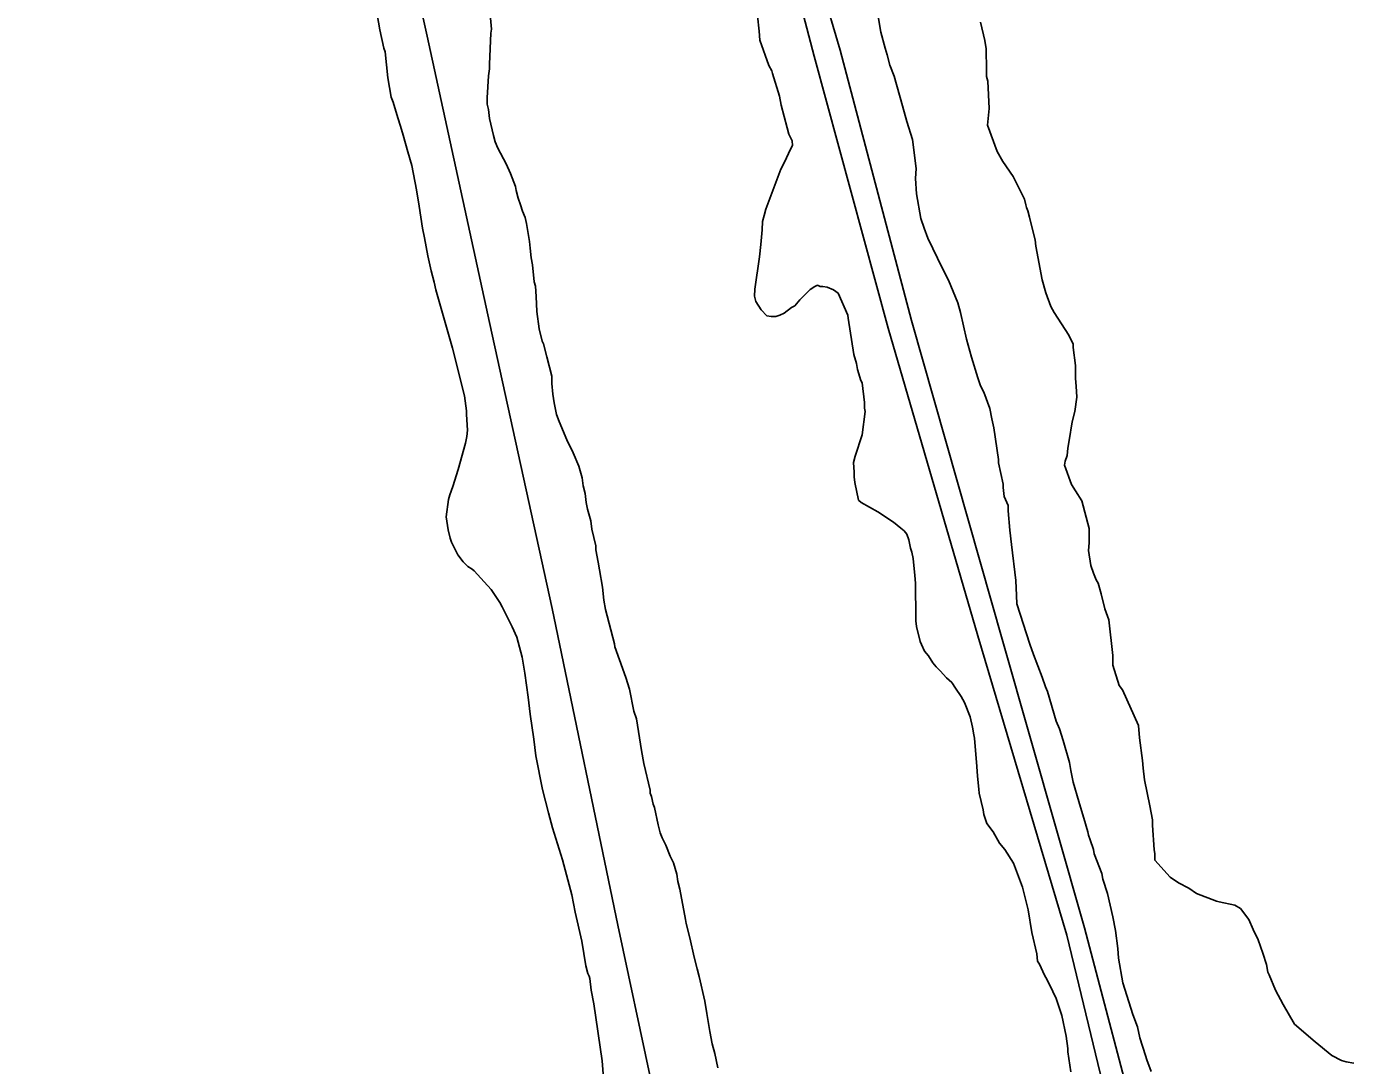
# Model space of a CAD drawing. Extents: x 3715084 to 3753216, y 488173 to 513963.
# Drawn here: x 3726871 to 3727983, y 494392 to 495265 of the extents above; entities that cross this region are included whole.
import ezdxf

# ---------------------------------------------------------------- set-up
doc = ezdxf.new("R2010")
doc.units = 0
for name, color, linetype in [('V-ROAD-CNTR', 7, 'Continuous'), ('V-SITE-VEGE', 7, 'Continuous'), ('V-TOPO-SHOR', 7, 'Continuous')]:
    doc.layers.add(name, color=color, linetype=linetype)

msp = doc.modelspace()

# ---------------------------------------------------------------- linework, layer by layer
at = {"layer": 'V-ROAD-CNTR'}
msp.add_lwpolyline([(3726871.4, 496781), (3726904.3, 496584.6), (3726955.1, 496339), (3727024.2, 496066.6), (3727087.3, 495796.6), (3727148.2, 495527.5), (3727208.2, 495257.1), (3727260.7, 495016.4), (3727313.3, 494776), (3727368.5, 494509.6), (3727424.1, 494249.5), (3727486.6, 493988.9), (3727545.1, 493708), (3727547.5, 493693.2)], dxfattribs=at)
at = {"layer": 'V-SITE-VEGE'}
for p, q in [((3727166.1, 495275.4), (3727168.4, 495262.3)), ((3727262.3, 495262.9), (3727261.3, 495275.4)), ((3727485.8, 495274.3), (3727487.3, 495261.2)), ((3727589.6, 495260.6), (3727587, 495275.3)), ((3727673.4, 495268.8), (3727677.1, 495253.5)), ((3727168.4, 495262.3), (3727171.7, 495247.1)), ((3727260.5, 495233.5), (3727261.8, 495259.6)), ((3727261.8, 495259.6), (3727262.3, 495262.9)), ((3727487.3, 495261.2), (3727487.8, 495253.6)), ((3727593.3, 495247), (3727589.6, 495260.6)), ((3727171.7, 495247.1), (3727172.8, 495243.9)), ((3727487.8, 495253.6), (3727495.3, 495232.3)), ((3727594.9, 495241.5), (3727593.3, 495247)), ((3727677.1, 495253.5), (3727678.1, 495246.4)), ((3727678.1, 495246.4), (3727678.5, 495228.5)), ((3727172.8, 495243.9), (3727175.2, 495222.2)), ((3727260.5, 495229.7), (3727260.5, 495233.5)), ((3727597, 495232.8), (3727594.9, 495241.5)), ((3727175.2, 495222.2), (3727178, 495205.9)), ((3727258.7, 495205.3), (3727259.9, 495223.8)), ((3727259.9, 495223.8), (3727260.5, 495229.7)), ((3727495.3, 495232.3), (3727498, 495228)), ((3727498, 495228), (3727498.5, 495225.8)), ((3727498.5, 495225.8), (3727504.3, 495206.7)), ((3727600.8, 495223.5), (3727597, 495232.8)), ((3727607.7, 495198.5), (3727600.8, 495223.5)), ((3727678.5, 495228.5), (3727678.5, 495223.1)), ((3727678.5, 495223.1), (3727679.6, 495219.3)), ((3727679.6, 495219.3), (3727680.5, 495196.4)), ((3727178, 495205.9), (3727179.7, 495201.5)), ((3727179.7, 495201.5), (3727183.6, 495188.5)), ((3727258.6, 495199.9), (3727258.7, 495205.3)), ((3727259.7, 495195.5), (3727258.6, 495199.9)), ((3727504.3, 495206.7), (3727505.9, 495199.1)), ((3727183.6, 495188.5), (3727185.8, 495181.5)), ((3727260.7, 495187.9), (3727259.7, 495195.5)), ((3727505.9, 495199.1), (3727510.7, 495180.1)), ((3727611.4, 495185.4), (3727607.7, 495198.5)), ((3727680.5, 495196.4), (3727679.3, 495182.3)), ((3727185.8, 495181.5), (3727188, 495173.9)), ((3727263.9, 495173.7), (3727260.7, 495187.9)), ((3727510.7, 495180.1), (3727512.2, 495174.6)), ((3727616.2, 495170.2), (3727611.4, 495185.4)), ((3727679.3, 495182.3), (3727687.3, 495160)), ((3727188, 495173.9), (3727192, 495159.8)), ((3727265.4, 495168.3), (3727263.9, 495173.7)), ((3727267.6, 495162.8), (3727265.4, 495168.3)), ((3727512.2, 495174.6), (3727514.9, 495169.2)), ((3727514.9, 495169.2), (3727515.4, 495165.3)), ((3727619.2, 495145.7), (3727616.2, 495170.2)), ((3727192, 495159.8), (3727195.3, 495148.4)), ((3727274.5, 495149.7), (3727267.6, 495162.8)), ((3727513.8, 495162.6), (3727508.3, 495150.7)), ((3727515.4, 495165.3), (3727513.8, 495162.6)), ((3727687.3, 495160), (3727692.1, 495151.8)), ((3727195.3, 495148.4), (3727199.3, 495127.8)), ((3727278.3, 495141.6), (3727274.5, 495149.7)), ((3727505.5, 495145.3), (3727492.8, 495111.7)), ((3727508.3, 495150.7), (3727505.5, 495145.3)), ((3727618.6, 495137.5), (3727619.2, 495145.7)), ((3727692.1, 495151.8), (3727700.7, 495139.2)), ((3727282.6, 495130.7), (3727278.3, 495141.6)), ((3727619.6, 495124.5), (3727618.6, 495137.5)), ((3727700.7, 495139.2), (3727710.3, 495120.1)), ((3727199.3, 495127.8), (3727201.5, 495114.2)), ((3727283.1, 495127.4), (3727282.6, 495130.7)), ((3727284.7, 495120.9), (3727283.1, 495127.4)), ((3727623.3, 495103.8), (3727619.6, 495124.5)), ((3727201.5, 495114.2), (3727204.4, 495095.7)), ((3727286.8, 495115.4), (3727284.7, 495120.9)), ((3727288.4, 495110), (3727286.8, 495115.4)), ((3727492.8, 495111.7), (3727491.6, 495106.3)), ((3727710.3, 495120.1), (3727711.4, 495115.2)), ((3727711.4, 495115.2), (3727711.9, 495113)), ((3727711.9, 495113), (3727713, 495110.3)), ((3727290.5, 495104.5), (3727288.4, 495110)), ((3727291.6, 495099.6), (3727290.5, 495104.5)), ((3727294.2, 495084.4), (3727291.6, 495099.6)), ((3727490, 495101.4), (3727489.9, 495094.3)), ((3727491.6, 495106.3), (3727490, 495101.4)), ((3727625.9, 495095.6), (3727623.3, 495103.8)), ((3727713, 495110.3), (3727714.6, 495104.9)), ((3727714.6, 495104.9), (3727716.7, 495095.6)), ((3727204.4, 495095.7), (3727206.1, 495087.6)), ((3727489.9, 495094.3), (3727488.7, 495081.8)), ((3727629.1, 495087.4), (3727625.9, 495095.6)), ((3727716.7, 495095.6), (3727719.3, 495085.8)), ((3727206.1, 495087.6), (3727208.9, 495072.4)), ((3727294.7, 495078.9), (3727294.2, 495084.4)), ((3727295.7, 495070.8), (3727294.7, 495078.9)), ((3727488.7, 495081.8), (3727487.6, 495071.5)), ((3727641.4, 495061.8), (3727629.1, 495087.4)), ((3727719.3, 495085.8), (3727719.8, 495080.4)), ((3727719.8, 495080.4), (3727725.1, 495052.1)), ((3727208.9, 495072.4), (3727211.7, 495059.9)), ((3727296.7, 495064.8), (3727295.7, 495070.8)), ((3727487.6, 495071.5), (3727483.6, 495044.4)), ((3727211.7, 495059.9), (3727214, 495050.2)), ((3727298.3, 495050.6), (3727296.7, 495064.8)), ((3727646.3, 495052), (3727641.4, 495061.8)), ((3727214, 495050.2), (3727215.6, 495043.7)), ((3727299.3, 495046.8), (3727298.3, 495050.6)), ((3727299.8, 495038.1), (3727299.3, 495046.8)), ((3727483.6, 495044.4), (3727483.5, 495038.4)), ((3727521.5, 495035.4), (3727530.3, 495044)), ((3727530.3, 495044), (3727534.1, 495046.7)), ((3727534.1, 495046.7), (3727536.3, 495047.8)), ((3727536.3, 495047.8), (3727538.5, 495046.7)), ((3727538.5, 495046.7), (3727540.7, 495046.7)), ((3727540.7, 495046.7), (3727544.5, 495046.1)), ((3727544.5, 495046.1), (3727549.9, 495043.9)), ((3727654.3, 495032.9), (3727646.3, 495052)), ((3727725.1, 495052.1), (3727728.2, 495041.2)), ((3727215.6, 495043.7), (3727229.6, 494994.8)), ((3727300.3, 495025.6), (3727299.8, 495038.1)), ((3727483.5, 495038.4), (3727484.6, 495034)), ((3727484.6, 495034), (3727488.9, 495026.9)), ((3727517.2, 495030.5), (3727521.5, 495035.4)), ((3727549.9, 495043.9), (3727553.7, 495041.1)), ((3727553.7, 495041.1), (3727561.7, 495022.6)), ((3727656.4, 495024.7), (3727654.3, 495032.9)), ((3727728.2, 495041.2), (3727732.5, 495029.7)), ((3727302.3, 495010.9), (3727300.3, 495025.6)), ((3727488.9, 495026.9), (3727493.7, 495022)), ((3727493.7, 495022), (3727497.5, 495021.5)), ((3727501.3, 495021.4), (3727504.6, 495022.5)), ((3727504.6, 495022.5), (3727508.4, 495024.1)), ((3727508.4, 495024.1), (3727514.4, 495028.9)), ((3727514.4, 495028.9), (3727517.2, 495030.5)), ((3727561.7, 495022.6), (3727562.2, 495019.9)), ((3727661.7, 495002.4), (3727656.4, 495024.7)), ((3727732.5, 495029.7), (3727735.2, 495024.8)), ((3727735.2, 495024.8), (3727747.5, 495005.7)), ((3727305, 495000.6), (3727302.3, 495010.9)), ((3727497.5, 495021.5), (3727501.3, 495021.4)), ((3727562.2, 495019.9), (3727566.9, 494989.4)), ((3727306, 494998.4), (3727305, 495000.6)), ((3727665.9, 494987.2), (3727661.7, 495002.4)), ((3727747.5, 495005.7), (3727751.3, 494998.1)), ((3727229.6, 494994.8), (3727239.7, 494954.7)), ((3727308.7, 494987.5), (3727306, 494998.4)), ((3727566.9, 494989.4), (3727569, 494981.8)), ((3727751.3, 494998.1), (3727751.3, 494995.3)), ((3727751.3, 494995.3), (3727753.3, 494980.1)), ((3727312.9, 494971.2), (3727308.7, 494987.5)), ((3727569, 494981.8), (3727570, 494976.9)), ((3727671.2, 494969.7), (3727665.9, 494987.2)), ((3727753.3, 494980.1), (3727753.3, 494969.2)), ((3727312.9, 494965.2), (3727312.9, 494971.2)), ((3727570, 494976.9), (3727572.7, 494967.6)), ((3727572.7, 494967.6), (3727573.8, 494965.5)), ((3727673.3, 494963.2), (3727671.2, 494969.7)), ((3727753.3, 494969.2), (3727753.8, 494962.7)), ((3727313.9, 494956), (3727312.9, 494965.2)), ((3727314.9, 494948.9), (3727313.9, 494956)), ((3727573.8, 494965.5), (3727575.8, 494949.1)), ((3727676, 494957.7), (3727673.3, 494963.2)), ((3727681.3, 494944.1), (3727676, 494957.7)), ((3727753.8, 494962.7), (3727754.2, 494953.5)), ((3727239.7, 494954.7), (3727241.4, 494942.2)), ((3727317, 494939.1), (3727314.9, 494948.9)), ((3727575.8, 494949.1), (3727575.8, 494944.2)), ((3727575.8, 494944.2), (3727576.3, 494941.5)), ((3727682.9, 494935.4), (3727681.3, 494944.1)), ((3727754.2, 494953.5), (3727752.5, 494941.5)), ((3727241.4, 494942.2), (3727241.4, 494938.9)), ((3727241.4, 494938.9), (3727242.1, 494925.9)), ((3727319.1, 494933.1), (3727317, 494939.1)), ((3727325.6, 494917.8), (3727319.1, 494933.1)), ((3727576.3, 494941.5), (3727574, 494922)), ((3727684.5, 494927.8), (3727682.9, 494935.4)), ((3727750.3, 494932.8), (3727748, 494917.1)), ((3727752.5, 494941.5), (3727750.3, 494932.8)), ((3727242.1, 494925.9), (3727241.6, 494920.5)), ((3727574, 494922), (3727567.9, 494904.1)), ((3727688.6, 494901.1), (3727684.5, 494927.8)), ((3727240.5, 494915), (3727234.2, 494892.7)), ((3727241.6, 494920.5), (3727240.5, 494915)), ((3727330.9, 494906.9), (3727325.6, 494917.8)), ((3727746.8, 494910.6), (3727746.3, 494904.6)), ((3727748, 494917.1), (3727746.8, 494910.6)), ((3727335.7, 494895.5), (3727330.9, 494906.9)), ((3727567.9, 494904.1), (3727566.7, 494898.6)), ((3727688.6, 494898.4), (3727688.6, 494901.1)), ((3727744.6, 494899.7), (3727744, 494896.5)), ((3727746.3, 494904.6), (3727744.6, 494899.7)), ((3727234.2, 494892.7), (3727229.9, 494878.5)), ((3727338.4, 494885.7), (3727335.7, 494895.5)), ((3727566.7, 494898.6), (3727567.2, 494890.5)), ((3727567.2, 494890.5), (3727567.2, 494886.7)), ((3727692.3, 494880.4), (3727688.6, 494898.4)), ((3727744, 494896.5), (3727749.9, 494880.1)), ((3727229.9, 494878.5), (3727227.3, 494871.4)), ((3727339.4, 494879.1), (3727338.4, 494885.7)), ((3727341, 494872.6), (3727339.4, 494879.1)), ((3727567.2, 494886.7), (3727567.7, 494881.8)), ((3727567.7, 494881.8), (3727570.8, 494867.1)), ((3727692.3, 494877.7), (3727692.3, 494880.4)), ((3727693.3, 494870.1), (3727692.3, 494877.7)), ((3727749.9, 494880.1), (3727753.1, 494874.7)), ((3727226.2, 494867.6), (3727224.1, 494852.9)), ((3727227.3, 494871.4), (3727226.2, 494867.6)), ((3727342, 494865), (3727341, 494872.6)), ((3727570.8, 494867.1), (3727573, 494864.9)), ((3727696.5, 494862.5), (3727693.3, 494870.1)), ((3727753.1, 494874.7), (3727758.5, 494866.5)), ((3727758.5, 494866.5), (3727764.8, 494843.1)), ((3727343.1, 494859.5), (3727342, 494865)), ((3727345.7, 494849.7), (3727343.1, 494859.5)), ((3727573, 494864.9), (3727587.1, 494857.2)), ((3727587.1, 494857.2), (3727600.1, 494848.4)), ((3727696.5, 494858.1), (3727696.5, 494862.5)), ((3727698, 494841.8), (3727696.5, 494858.1)), ((3727224.1, 494852.9), (3727225.8, 494842.1)), ((3727346.7, 494842.7), (3727345.7, 494849.7)), ((3727600.1, 494848.4), (3727606.5, 494843.5)), ((3727225.8, 494842.1), (3727227.5, 494835)), ((3727227.5, 494835), (3727228.6, 494831.8)), ((3727349.9, 494828.5), (3727346.7, 494842.7)), ((3727606.5, 494843.5), (3727609.2, 494841.3)), ((3727609.2, 494841.3), (3727611.4, 494838.5)), ((3727611.4, 494838.5), (3727613, 494833.6)), ((3727613, 494833.6), (3727614.6, 494826.5)), ((3727699.5, 494829.8), (3727698, 494841.8)), ((3727764.8, 494843.1), (3727764.7, 494831.1)), ((3727228.6, 494831.8), (3727234.1, 494821)), ((3727349.9, 494825.2), (3727349.9, 494828.5)), ((3727352, 494814.9), (3727349.9, 494825.2)), ((3727614.6, 494826.5), (3727615.6, 494823.3)), ((3727615.6, 494823.3), (3727616.7, 494817.8)), ((3727703.1, 494799.4), (3727699.5, 494829.8)), ((3727764.7, 494831.1), (3727764.1, 494824.6)), ((3727764.1, 494824.6), (3727766.2, 494812.1)), ((3727234.1, 494821), (3727238.5, 494815)), ((3727238.5, 494815), (3727242.4, 494811.2)), ((3727242.4, 494811.2), (3727246.2, 494809.1)), ((3727353, 494808.4), (3727352, 494814.9)), ((3727616.7, 494817.8), (3727618.2, 494803.7)), ((3727766.2, 494812.1), (3727768.4, 494805.5)), ((3727246.2, 494809.1), (3727247.8, 494807.5)), ((3727247.8, 494807.5), (3727256.1, 494798.3)), ((3727355.6, 494793.7), (3727353, 494808.4)), ((3727618.2, 494803.7), (3727618.7, 494797.2)), ((3727768.4, 494805.5), (3727770.5, 494800.1)), ((3727770.5, 494800.1), (3727772.1, 494797.3)), ((3727256.1, 494798.3), (3727262.1, 494791.8)), ((3727262.1, 494791.8), (3727269.2, 494781)), ((3727356.6, 494782.8), (3727355.6, 494793.7)), ((3727618.7, 494797.2), (3727618.7, 494793.9)), ((3727618.7, 494793.9), (3727619.1, 494771.1)), ((3727703.5, 494786.9), (3727703.1, 494799.4)), ((3727772.1, 494797.3), (3727774.7, 494788.1)), ((3727269.2, 494781), (3727271.4, 494777.2)), ((3727358.2, 494775.2), (3727356.6, 494782.8)), ((3727704, 494779.8), (3727703.5, 494786.9)), ((3727714.7, 494746), (3727704, 494779.8)), ((3727774.7, 494788.1), (3727777.9, 494775.6)), ((3727271.4, 494777.2), (3727279.7, 494760.4)), ((3727365.6, 494746.3), (3727358.2, 494775.2)), ((3727619.1, 494771.1), (3727619, 494765.6)), ((3727777.9, 494775.6), (3727781.1, 494766.3)), ((3727781.1, 494766.3), (3727784.7, 494736.4)), ((3727279.7, 494760.4), (3727283.6, 494751.7)), ((3727619, 494765.6), (3727619.5, 494760.8)), ((3727619.5, 494760.8), (3727622.7, 494748.2)), ((3727283.6, 494751.7), (3727288.1, 494734.9)), ((3727366.1, 494743.6), (3727365.6, 494746.3)), ((3727622.7, 494748.2), (3727623.8, 494745.5)), ((3727623.8, 494745.5), (3727626.4, 494740)), ((3727717.9, 494737.3), (3727714.7, 494746)), ((3727288.1, 494734.9), (3727290.3, 494721.4)), ((3727369.8, 494732.7), (3727366.1, 494743.6)), ((3727626.4, 494740), (3727629.7, 494736.2)), ((3727629.7, 494736.2), (3727633.4, 494730.2)), ((3727725.3, 494718.2), (3727717.9, 494737.3)), ((3727784.7, 494736.4), (3727784.6, 494728.2)), ((3727375.2, 494718), (3727369.8, 494732.7)), ((3727633.4, 494730.2), (3727636.1, 494726.9)), ((3727636.1, 494726.9), (3727639.4, 494723.6)), ((3727639.4, 494723.6), (3727644.8, 494717.6)), ((3727784.6, 494728.2), (3727789.9, 494711.3)), ((3727290.3, 494721.4), (3727293.2, 494701.3)), ((3727378.4, 494708.2), (3727375.2, 494718)), ((3727644.8, 494717.6), (3727649.1, 494713.8)), ((3727649.1, 494713.8), (3727652.3, 494708.9)), ((3727728, 494710.1), (3727725.3, 494718.2)), ((3727789.9, 494711.3), (3727792.6, 494707.5)), ((3727293.2, 494701.3), (3727294.9, 494687.2)), ((3727382, 494689.7), (3727378.4, 494708.2)), ((3727652.3, 494708.9), (3727657.1, 494701.8)), ((3727657.1, 494701.8), (3727659.8, 494696.9)), ((3727729.6, 494706.2), (3727728, 494710.1)), ((3727737, 494681.2), (3727729.6, 494706.2)), ((3727792.6, 494707.5), (3727806, 494677.5)), ((3727384.2, 494683.1), (3727382, 494689.7)), ((3727659.8, 494696.9), (3727664.6, 494684.9)), ((3727294.9, 494687.2), (3727297.8, 494666)), ((3727388.3, 494656.5), (3727384.2, 494683.1)), ((3727664.6, 494684.9), (3727666.7, 494676.2)), ((3727739.7, 494674.6), (3727737, 494681.2)), ((3727806, 494677.5), (3727807, 494667.2)), ((3727666.7, 494676.2), (3727667.8, 494669.6)), ((3727667.8, 494669.6), (3727668.3, 494666.9)), ((3727668.3, 494666.9), (3727670.3, 494643)), ((3727742.9, 494664.8), (3727739.7, 494674.6)), ((3727807, 494667.2), (3727809.6, 494648.1)), ((3727297.8, 494666), (3727299.5, 494651.9)), ((3727390.4, 494645.6), (3727388.3, 494656.5)), ((3727748.2, 494646.3), (3727742.9, 494664.8)), ((3727299.5, 494651.9), (3727305.2, 494623.6)), ((3727395.7, 494623.3), (3727390.4, 494645.6)), ((3727749.2, 494639.8), (3727748.2, 494646.3)), ((3727809.6, 494648.1), (3727810.1, 494641.6)), ((3727670.3, 494643), (3727670.8, 494634.8)), ((3727670.8, 494634.8), (3727671.8, 494623.9)), ((3727751.3, 494630), (3727749.2, 494639.8)), ((3727810.1, 494641.6), (3727811.1, 494631.8)), ((3727305.2, 494623.6), (3727310.2, 494604.1)), ((3727395.6, 494620.5), (3727395.7, 494623.3)), ((3727671.8, 494623.9), (3727672.3, 494620.7)), ((3727756.1, 494613.7), (3727751.3, 494630)), ((3727811.1, 494631.8), (3727815.8, 494610.1)), ((3727396.7, 494617.8), (3727395.6, 494620.5)), ((3727398.3, 494611.3), (3727396.7, 494617.8)), ((3727399.4, 494608.6), (3727398.3, 494611.3)), ((3727672.3, 494620.7), (3727675.5, 494606.5)), ((3727758.2, 494606), (3727756.1, 494613.7)), ((3727310.2, 494604.1), (3727313.6, 494591.6)), ((3727402.5, 494593.9), (3727399.4, 494608.6)), ((3727675.5, 494606.5), (3727676, 494602.7)), ((3727676, 494602.7), (3727678.6, 494595.1)), ((3727760.3, 494599.5), (3727758.2, 494606)), ((3727763.5, 494588), (3727760.3, 494599.5)), ((3727815.8, 494610.1), (3727817.9, 494598.1)), ((3727313.6, 494591.6), (3727321.9, 494564.5)), ((3727404.1, 494587.3), (3727402.5, 494593.9)), ((3727678.6, 494595.1), (3727684, 494588)), ((3727817.9, 494598.1), (3727817.9, 494593.7)), ((3727817.9, 494593.7), (3727819.4, 494573.1)), ((3727405.7, 494583), (3727404.1, 494587.3)), ((3727408.9, 494577), (3727405.7, 494583)), ((3727684, 494588), (3727689.4, 494578.7)), ((3727689.4, 494578.7), (3727693.7, 494573.2)), ((3727764, 494585.3), (3727763.5, 494588)), ((3727765.6, 494581.5), (3727764, 494585.3)), ((3727768.3, 494573.3), (3727765.6, 494581.5)), ((3727412.6, 494567.7), (3727408.9, 494577)), ((3727415.3, 494562.2), (3727412.6, 494567.7)), ((3727693.7, 494573.2), (3727701.2, 494561.8)), ((3727768.8, 494569.5), (3727768.3, 494573.3)), ((3727775.2, 494553.2), (3727768.8, 494569.5)), ((3727819.4, 494573.1), (3727819.9, 494569.8)), ((3727819.9, 494569.8), (3727819.8, 494564.4)), ((3727321.9, 494564.5), (3727329.8, 494535.2)), ((3727418, 494552.4), (3727415.3, 494562.2)), ((3727701.2, 494561.8), (3727708.7, 494541.6)), ((3727819.8, 494564.4), (3727832.8, 494550.1)), ((3727419, 494546.5), (3727418, 494552.4)), ((3727420.6, 494539.9), (3727419, 494546.5)), ((3727776.2, 494548.3), (3727775.2, 494553.2)), ((3727780, 494536.3), (3727776.2, 494548.3)), ((3727832.8, 494550.1), (3727839.8, 494545.2)), ((3727839.8, 494545.2), (3727848.5, 494540.8)), ((3727329.8, 494535.2), (3727332.6, 494520.6)), ((3727425.3, 494514.3), (3727420.6, 494539.9)), ((3727708.7, 494541.6), (3727713.4, 494522.5)), ((3727784.7, 494516.7), (3727780, 494536.3)), ((3727848.5, 494540.8), (3727855, 494536.4)), ((3727855, 494536.4), (3727871.8, 494529.7)), ((3727713.4, 494522.5), (3727716.5, 494503.5)), ((3727871.8, 494529.7), (3727873.9, 494529.2)), ((3727873.9, 494529.2), (3727887, 494526.4)), ((3727887, 494526.4), (3727891.8, 494523.6)), ((3727891.8, 494523.6), (3727898.8, 494514.3)), ((3727332.6, 494520.6), (3727338.2, 494496.2)), ((3727425.8, 494511.1), (3727425.3, 494514.3)), ((3727429, 494499.1), (3727425.8, 494511.1)), ((3727786.8, 494505.3), (3727784.7, 494516.7)), ((3727898.8, 494514.3), (3727902.6, 494506.1)), ((3727716.5, 494503.5), (3727720.8, 494485.5)), ((3727788.9, 494490), (3727786.8, 494505.3)), ((3727902.6, 494506.1), (3727906.8, 494497.4)), ((3727338.2, 494496.2), (3727341.6, 494475.5)), ((3727432.7, 494482.8), (3727429, 494499.1)), ((3727789.3, 494481.9), (3727788.9, 494490)), ((3727906.8, 494497.4), (3727910.6, 494486)), ((3727435.3, 494473), (3727432.7, 494482.8)), ((3727720.8, 494485.5), (3727721.3, 494479.5)), ((3727721.3, 494479.5), (3727722.9, 494476.8)), ((3727793, 494461.2), (3727789.3, 494481.9)), ((3727910.6, 494486), (3727913.8, 494476.7)), ((3727341.6, 494475.5), (3727343.3, 494469)), ((3727343.3, 494469), (3727344.4, 494466.9)), ((3727344.4, 494466.9), (3727345, 494464.7)), ((3727436.9, 494466.4), (3727435.3, 494473)), ((3727441.6, 494445.7), (3727436.9, 494466.4)), ((3727722.9, 494476.8), (3727727.1, 494467.5)), ((3727727.1, 494467.5), (3727729.3, 494463.7)), ((3727913.8, 494476.7), (3727914.8, 494470.2)), ((3727914.8, 494470.2), (3727915.9, 494468)), ((3727915.9, 494468), (3727921.2, 494454.9)), ((3727345, 494464.7), (3727346.1, 494454.9)), ((3727729.3, 494463.7), (3727734.1, 494453.9)), ((3727801.5, 494434.5), (3727793, 494461.2)), ((3727346.1, 494454.9), (3727348.4, 494443.5)), ((3727443.2, 494435.4), (3727441.6, 494445.7)), ((3727734.1, 494453.9), (3727736.8, 494447.9)), ((3727736.8, 494447.9), (3727741.6, 494433.7)), ((3727921.2, 494454.9), (3727927.6, 494442.9)), ((3727348.4, 494443.5), (3727355.3, 494395.7)), ((3727445.8, 494420.2), (3727443.2, 494435.4)), ((3727741.6, 494433.7), (3727745.3, 494416.3)), ((3727805.2, 494424.1), (3727801.5, 494434.5)), ((3727927.6, 494442.9), (3727937.3, 494426.5)), ((3727807.3, 494414.9), (3727805.2, 494424.1)), ((3727937.3, 494426.5), (3727954.6, 494411.7)), ((3727447.9, 494409.8), (3727445.8, 494420.2)), ((3727745.3, 494416.3), (3727746.8, 494406)), ((3727812.1, 494400.2), (3727807.3, 494414.9)), ((3727954.6, 494411.7), (3727968.6, 494400.2)), ((3727450, 494401.7), (3727447.9, 494409.8)), ((3727452.6, 494389.7), (3727450, 494401.7)), ((3727746.8, 494406), (3727746.8, 494403.3)), ((3727746.8, 494403.3), (3727749.4, 494386.4)), ((3727813.2, 494396.4), (3727812.1, 494400.2)), ((3727968.6, 494400.2), (3727976.8, 494395.8)), ((3727355.3, 494395.7), (3727357.6, 494366.4)), ((3727816.9, 494386.6), (3727813.2, 494396.4)), ((3727976.8, 494395.8), (3727980.6, 494394.7)), ((3727980.6, 494394.7), (3727987.1, 494393.6))]:
    msp.add_line(p, q, dxfattribs=at)
at = {"layer": 'V-TOPO-SHOR'}
for points in [[(3727368.4, 495922.3), (3727427.7, 495701.8), (3727493.7, 495454.2), (3727555.5, 495245.2), (3727615.3, 495018.1), (3727692.2, 494748.1), (3727760.8, 494507.3), (3727808, 494327.5), (3727852.3, 494177.3), (3727903.9, 493990.8), (3727943.9, 493828.3), (3727981.9, 493698.7)], [(3727745.8, 494501.2), (3727671.2, 494753), (3727595.8, 495011.5), (3727533.6, 495240.2), (3727475.6, 495462), (3727410.8, 495701.8), (3727354.8, 495920.4)], [(3727958.8, 493698.4), (3727923.2, 493816.9), (3727883.7, 493984), (3727839.4, 494152.4), (3727790.3, 494318), (3727745.8, 494501.2)]]:
    msp.add_lwpolyline(points, dxfattribs=at)

doc.saveas('drawing.dxf')
